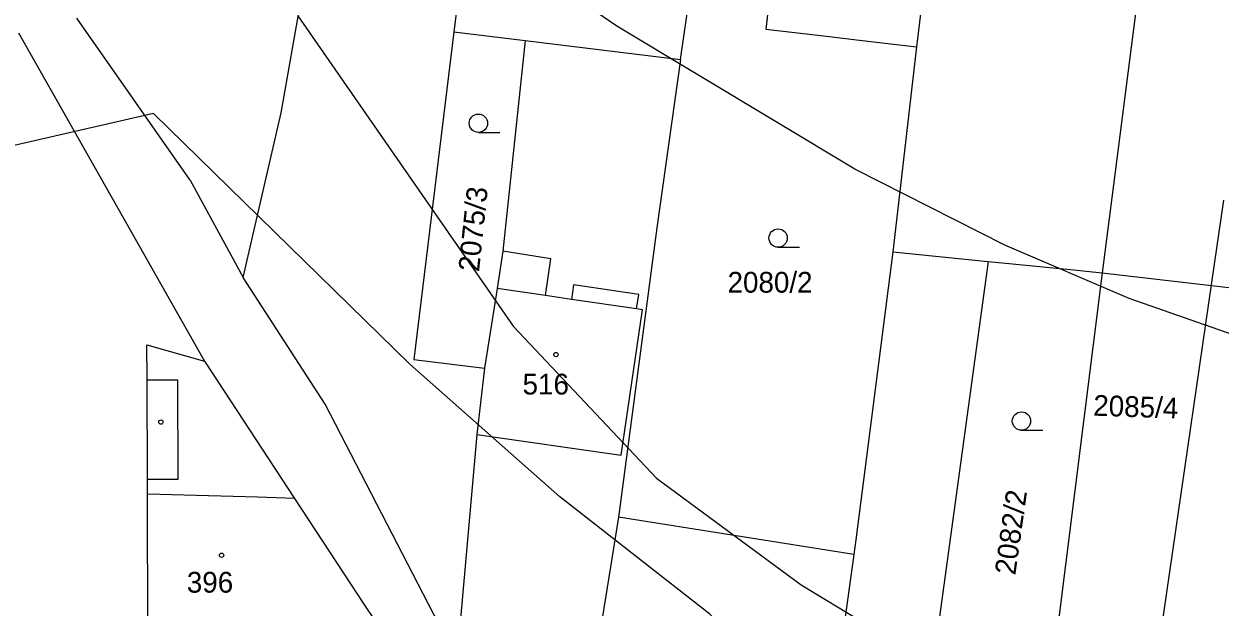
# Model space of a CAD drawing. Extents: x -555860 to -552701, y -1187050 to -1182291.
# Drawn here: x -554496.6 to -554398.7, y -1184285.9 to -1184238.2 of the extents above; entities that cross this region are included whole.
import ezdxf

# ---------------------------------------------------------------- set-up
doc = ezdxf.new("R2010")
doc.units = 0
for name, color, linetype in [('CYKLISTI_stav', 7, 'Continuous'), ('LEG_2b', 7, 'Continuous'), ('Level 25', 7, 'Continuous'), ('Level 32', 7, 'Continuous'), ('Level 40', 7, 'Continuous'), ('Level 41', 7, 'Continuous'), ('navrh_BV', 7, 'Continuous'), ('Poz předměty', 7, 'Continuous')]:
    doc.layers.add(name, color=color, linetype=linetype)

msp = doc.modelspace()

# ---------------------------------------------------------------- linework, layer by layer
at = {"layer": 'CYKLISTI_stav'}
for p, q in [((-554453.47, -1184257.43), (-554457.39, -1184256.82)), ((-554453.91, -1184260.44), (-554453.47, -1184257.43)), ((-554453.91, -1184260.44), (-554457.86, -1184259.86)), ((-554451.61, -1184259.57), (-554451.79, -1184260.75)), ((-554446.28, -1184260.35), (-554451.61, -1184259.57)), ((-554451.79, -1184260.75), (-554453.91, -1184260.44)), ((-554446.46, -1184261.54), (-554451.79, -1184260.75)), ((-554446.46, -1184261.54), (-554446.28, -1184260.35)), ((-554447.71, -1184273.5), (-554445.96, -1184261.61)), ((-554445.96, -1184261.61), (-554446.46, -1184261.54)), ((-554486.5, -1184267.34), (-554484.01, -1184267.33)), ((-554484.01, -1184267.33), (-554483.98, -1184275.48)), ((-554459.52, -1184271.8), (-554447.71, -1184273.5)), ((-554483.98, -1184275.48), (-554486.48, -1184275.48)), ((-554477.48, -1184276.94), (-554486.48, -1184276.68)), ((-554474.45, -1184277.03), (-554477.48, -1184276.94))]:
    msp.add_line(p, q, dxfattribs=at)
at = {"layer": 'Level 25'}
for p, q in [((-554459.392, -1184247.09), (-554457.642, -1184247.09)), ((-554434.872, -1184256.49), (-554433.122, -1184256.49)), ((-554414.962, -1184271.46), (-554413.212, -1184271.46))]:
    msp.add_line(p, q, dxfattribs=at)
for centre, radius in [((-554459.392, -1184246.34), 0.75), ((-554434.872, -1184255.74), 0.75), ((-554453.057, -1184265.269), 0.175), ((-554414.962, -1184270.71), 0.75), ((-554485.377, -1184270.789), 0.175), ((-554480.407, -1184281.689), 0.175)]:
    msp.add_circle(centre, radius, dxfattribs=at)
at = {"layer": 'Level 32'}
msp.add_lwpolyline([(-554434.03, -1184222.84), (-554435.88, -1184238.64), (-554430.45, -1184239.27), (-554428.47, -1184239.51), (-554423.54, -1184240.08), (-554425.5, -1184256.87), (-554417.69, -1184257.65), (-554415.69, -1184257.85), (-554410.7, -1184258.35), (-554408.36, -1184258.58), (-554389.53, -1184260.75), (-554381.18, -1184261.48), (-554378.6, -1184261.72), (-554372.66, -1184262.44), (-554366.82, -1184262.94), (-554362.22, -1184263.55), (-554358.07, -1184264.1), (-554332.241, -1184266.718), (-554333.44, -1184275.83), (-554327.43, -1184276.33), (-554326.32, -1184267.19), (-554287.72, -1184271.23), (-554283.44, -1184250.8)], dxfattribs=at)
at = {"layer": 'Level 40'}
msp.add_lwpolyline([(-554295.273, -1184233.794), (-554312.322, -1184251.94), (-554318.954, -1184257.868), (-554327.139, -1184262.666), (-554341.533, -1184266.757), (-554358.42, -1184268.763), (-554370.603, -1184268.874), (-554380.763, -1184267.887), (-554396.004, -1184264.218), (-554406.164, -1184260.689), (-554416.325, -1184256.316), (-554428.601, -1184250.106), (-554448.075, -1184238.393), (-554473.476, -1184221.037), (-554505.444, -1184195.209), (-554527.151, -1184180.458), (-554539.81, -1184170.018)], dxfattribs=at)
at = {"layer": 'Level 41'}
for points in [[(-554474.182, -1184237.547), (-554456.542, -1184262.947), (-554444.83, -1184275.366), (-554432.976, -1184284.115), (-554419.429, -1184292.3), (-554410.398, -1184296.816), (-554396.851, -1184301.189), (-554383.303, -1184303.306), (-554355.645, -1184304.576), (-554347.742, -1184304.436), (-554336.453, -1184302.32), (-554330.808, -1184300.061), (-554322.906, -1184295.828), (-554313.309, -1184288.067), (-554306.254, -1184280.729), (-554300.327, -1184273.108), (-554297.198, -1184267.907)], [(-554293.988, -1184268.716), (-554293.412, -1184281.01), (-554294.964, -1184300.484), (-554298.492, -1184313.749), (-554303.996, -1184324.052), (-554309.076, -1184329.836), (-554316.414, -1184335.34), (-554324.881, -1184337.598), (-554333.348, -1184337.456), (-554340.404, -1184336.47), (-554371.45, -1184329.836), (-554394.028, -1184326.874), (-554403.906, -1184324.475), (-554409.551, -1184322.216), (-554417.453, -1184316.854), (-554422.533, -1184311.492), (-554425.356, -1184307.54), (-554431.988, -1184295.828), (-554435.375, -1184291.453), (-554440.455, -1184286.513), (-554452.732, -1184276.919), (-554465.01, -1184266.053), (-554485.983, -1184245.539), (-554497.733, -1184248.25)]]:
    msp.add_lwpolyline(points, dxfattribs=at)
at = {"layer": 'navrh_BV'}
for p, q in [((-554457.25, -1184204.96), (-554461.4, -1184238.86)), ((-554475.52, -1184245.5), (-554469.15, -1184208.78)), ((-554442.85, -1184241.14), (-554440.16, -1184222.12)), ((-554434.03, -1184222.84), (-554435.88, -1184238.64)), ((-554421.69, -1184224.28), (-554423.54, -1184240.08)), ((-554404.67, -1184229.9), (-554407.43, -1184251.38)), ((-554482.97, -1184251), (-554492.24, -1184237.74)), ((-554435.88, -1184238.64), (-554430.45, -1184239.27)), ((-554497.03, -1184238.96), (-554481.81, -1184265.82)), ((-554461.4, -1184238.86), (-554464.68, -1184265.67)), ((-554461.4, -1184238.86), (-554455.57, -1184239.58)), ((-554455.57, -1184239.58), (-554457.39, -1184256.82)), ((-554455.57, -1184239.58), (-554442.85, -1184241.14)), ((-554430.45, -1184239.27), (-554428.47, -1184239.51)), ((-554428.47, -1184239.51), (-554423.54, -1184240.08)), ((-554423.54, -1184240.08), (-554425.5, -1184256.87)), ((-554442.85, -1184241.14), (-554444.79, -1184254.91)), ((-554478.65, -1184258.95), (-554475.52, -1184245.5)), ((-554482.97, -1184251), (-554478.65, -1184258.95)), ((-554407.43, -1184251.38), (-554408.36, -1184258.58)), ((-554398.44, -1184252.64), (-554399.41, -1184259.38)), ((-554444.79, -1184254.91), (-554447.92, -1184278.57)), ((-554457.39, -1184256.82), (-554457.86, -1184259.86)), ((-554425.5, -1184256.87), (-554428.52, -1184280.43)), ((-554425.5, -1184256.87), (-554417.69, -1184257.65)), ((-554417.69, -1184257.65), (-554422.7, -1184294.25)), ((-554417.69, -1184257.65), (-554415.69, -1184257.85)), ((-554415.69, -1184257.85), (-554410.7, -1184258.35)), ((-554471.93, -1184269.33), (-554478.65, -1184258.95)), ((-554408.36, -1184258.58), (-554412.1, -1184288.35)), ((-554410.7, -1184258.35), (-554408.36, -1184258.58)), ((-554457.86, -1184259.86), (-554458.89, -1184266.39)), ((-554399.41, -1184259.38), (-554403.72, -1184289.07)), ((-554486.51, -1184264.48), (-554481.81, -1184265.82)), ((-554486.5, -1184267.34), (-554486.51, -1184264.48)), ((-554481.81, -1184265.82), (-554474.45, -1184277.03)), ((-554464.68, -1184265.67), (-554458.89, -1184266.39)), ((-554458.89, -1184266.39), (-554459.52, -1184271.8)), ((-554486.48, -1184275.48), (-554486.5, -1184267.34)), ((-554461.16, -1184290.15), (-554471.93, -1184269.33)), ((-554459.52, -1184271.8), (-554461.16, -1184290.15)), ((-554486.48, -1184276.68), (-554486.48, -1184275.48)), ((-554486.41, -1184299.76), (-554486.48, -1184276.68)), ((-554474.45, -1184277.03), (-554468.76, -1184285.7)), ((-554447.92, -1184278.57), (-554449.27, -1184286.85)), ((-554428.68, -1184281.63), (-554447.92, -1184278.57)), ((-554428.52, -1184280.43), (-554428.68, -1184281.63)), ((-554428.68, -1184281.63), (-554431.11, -1184299.13)), ((-554468.76, -1184285.7), (-554467.77, -1184287.2))]:
    msp.add_line(p, q, dxfattribs=at)
at = {"layer": 'Poz předměty'}
msp.add_lwpolyline([(-554408.36, -1184258.58), (-554389.53, -1184260.75)], dxfattribs=at)

# ---------------------------------------------------------------- texts
at = {"layer": 'LEG_2b'}
for s, rotation, p in [('2075/3', 84, (-554459.347, -1184258.544)), ('2085/4', 358, (-554409.114, -1184270.264)), ('2082/2', 82, (-554415.469, -1184283.359))]:
    msp.add_text(s, height=1.7, rotation=rotation, dxfattribs=at).set_placement(p)
for s, p in [('2080/2', (-554439.01, -1184260.205)), ('516', (-554455.78, -1184268.535)), ('396', (-554483.25, -1184284.745))]:
    msp.add_text(s, height=1.7, dxfattribs=at).set_placement(p)

doc.saveas('drawing.dxf')
